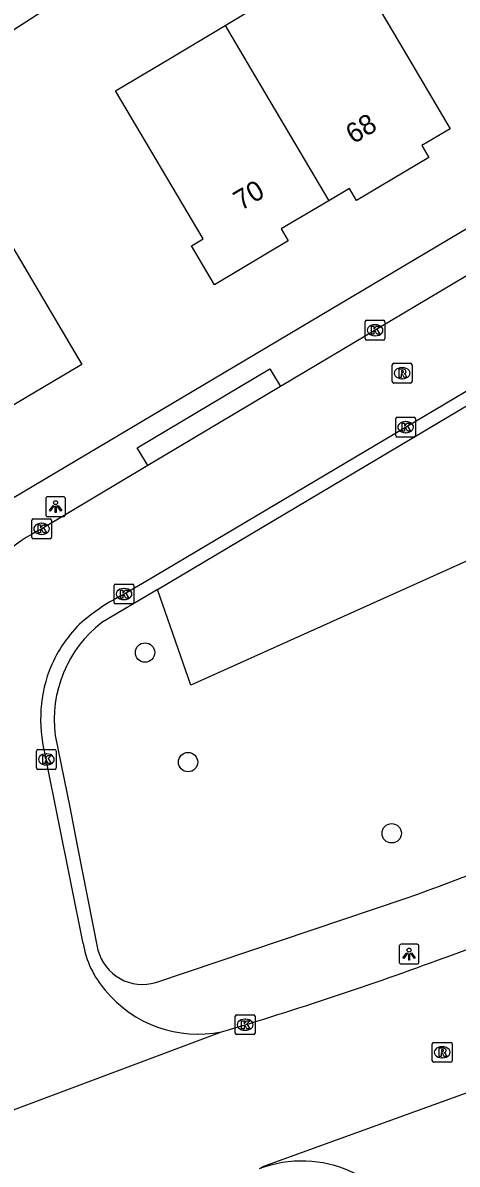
# Model space of a CAD drawing. Extents: x 159503 to 160347, y 382525 to 383272.
# Drawn here: x 159688.9 to 159710.9, y 382937.3 to 382994.9 of the extents above; entities that cross this region are included whole.
import ezdxf

# ---------------------------------------------------------------- set-up
doc = ezdxf.new("R2010")
doc.units = 0
for name, color, linetype in [('IMGEO_Boom', 7, 'Continuous'), ('IMGEO_Groenvoorziening', 7, 'Continuous'), ('IMGEO_Kolk', 7, 'Continuous'), ('IMGEO_Lichtpunt', 7, 'Continuous'), ('IMGEO_Pand', 7, 'Continuous'), ('IMGEO_Pand_nummerreeks', 7, 'Continuous'), ('IMGEO_Rijbaan_lokaal_open', 7, 'Continuous'), ('IMGEO_Rioolput', 7, 'Continuous'), ('IMGEO_Verkeerseiland_open', 7, 'Continuous'), ('IMGEO_Voetpad_open', 7, 'Continuous')]:
    doc.layers.add(name, color=color, linetype=linetype)

msp = doc.modelspace()

# ---------------------------------------------------------------- linework, layer by layer
at = {"layer": 'IMGEO_Boom'}
for centre in [(159695.086, 382963.108), (159697.264, 382957.576), (159707.56, 382953.98)]:
    msp.add_circle(centre, 0.489, dxfattribs=at)
at = {"layer": 'IMGEO_Groenvoorziening'}
msp.add_lwpolyline([(159726.216, 382984.393), (159733.834, 382977.835), (159697.404, 382961.469), (159695.719, 382966.292)], dxfattribs=at)
at = {"layer": 'IMGEO_Kolk'}
for p, q in [((159706.218, 382978.964), (159706.218, 382979.816)), ((159706.293, 382979.89), (159707.145, 382979.89)), ((159706.706, 382979.67), (159706.731, 382979.67)), ((159707.219, 382979.816), (159707.219, 382978.964)), ((159707.145, 382978.89), (159706.293, 382978.89)), ((159706.729, 382979.11), (159706.704, 382979.11)), ((159707.766, 382974.067), (159707.766, 382974.919)), ((159707.841, 382974.993), (159708.693, 382974.993)), ((159708.767, 382974.919), (159708.767, 382974.067)), ((159708.254, 382974.773), (159708.279, 382974.773)), ((159708.693, 382973.993), (159707.841, 382973.993)), ((159708.277, 382974.213), (159708.252, 382974.213)), ((159689.358, 382968.932), (159689.358, 382969.784)), ((159689.433, 382969.858), (159690.285, 382969.858)), ((159689.846, 382969.638), (159689.871, 382969.638)), ((159690.359, 382969.784), (159690.359, 382968.932)), ((159689.869, 382969.078), (159689.844, 382969.078)), ((159690.285, 382968.858), (159689.433, 382968.858)), ((159693.524, 382965.638), (159693.524, 382966.49)), ((159693.599, 382966.564), (159694.451, 382966.564)), ((159694.012, 382966.344), (159694.037, 382966.344)), ((159694.525, 382966.49), (159694.525, 382965.638)), ((159694.035, 382965.784), (159694.01, 382965.784)), ((159694.451, 382965.564), (159693.599, 382965.564)), ((159689.598, 382957.285), (159689.598, 382958.137)), ((159689.673, 382958.211), (159690.525, 382958.211)), ((159690.599, 382958.137), (159690.599, 382957.285)), ((159690.086, 382957.991), (159690.111, 382957.991)), ((159690.525, 382957.211), (159689.673, 382957.211)), ((159690.109, 382957.431), (159690.084, 382957.431)), ((159699.648, 382943.886), (159699.648, 382944.738)), ((159699.723, 382944.812), (159700.575, 382944.812)), ((159700.136, 382944.592), (159700.161, 382944.592)), ((159700.649, 382944.738), (159700.649, 382943.886)), ((159700.575, 382943.812), (159699.723, 382943.812)), ((159700.159, 382944.032), (159700.134, 382944.032))]:
    msp.add_line(p, q, dxfattribs=at)
for points in [[(159706.218, 382978.964), (159706.218, 382979.816)], [(159706.293, 382979.89), (159707.145, 382979.89)], [(159706.539, 382979.59), (159706.662, 382979.59), (159706.662, 382979.439), (159706.792, 382979.59), (159706.956, 382979.59), (159706.81, 382979.439), (159706.963, 382979.19), (159706.811, 382979.19), (159706.726, 382979.354), (159706.662, 382979.287), (159706.662, 382979.19), (159706.539, 382979.19), (159706.539, 382979.59)], [(159707.219, 382979.816), (159707.219, 382978.964)], [(159707.145, 382978.89), (159706.293, 382978.89)], [(159707.766, 382974.067), (159707.766, 382974.919)], [(159707.841, 382974.993), (159708.693, 382974.993)], [(159708.767, 382974.919), (159708.767, 382974.067)], [(159708.087, 382974.693), (159708.21, 382974.693), (159708.21, 382974.542), (159708.34, 382974.693), (159708.504, 382974.693), (159708.358, 382974.542), (159708.511, 382974.293), (159708.359, 382974.293), (159708.274, 382974.457), (159708.21, 382974.39), (159708.21, 382974.293), (159708.087, 382974.293), (159708.087, 382974.693)], [(159708.693, 382973.993), (159707.841, 382973.993)], [(159689.358, 382968.932), (159689.358, 382969.784)], [(159689.433, 382969.858), (159690.285, 382969.858)], [(159690.359, 382969.784), (159690.359, 382968.932)], [(159689.679, 382969.558), (159689.802, 382969.558), (159689.802, 382969.407), (159689.932, 382969.558), (159690.096, 382969.558), (159689.95, 382969.407), (159690.103, 382969.158), (159689.951, 382969.158), (159689.866, 382969.322), (159689.802, 382969.255), (159689.802, 382969.158), (159689.679, 382969.158), (159689.679, 382969.558)], [(159690.285, 382968.858), (159689.433, 382968.858)], [(159693.524, 382965.638), (159693.524, 382966.49)], [(159693.599, 382966.564), (159694.451, 382966.564)], [(159693.845, 382966.264), (159693.968, 382966.264), (159693.968, 382966.113), (159694.098, 382966.264), (159694.262, 382966.264), (159694.116, 382966.113), (159694.269, 382965.864), (159694.117, 382965.864), (159694.032, 382966.028), (159693.968, 382965.961), (159693.968, 382965.864), (159693.845, 382965.864), (159693.845, 382966.264)], [(159694.525, 382966.49), (159694.525, 382965.638)], [(159694.451, 382965.564), (159693.599, 382965.564)], [(159689.598, 382957.285), (159689.598, 382958.137)], [(159689.673, 382958.211), (159690.525, 382958.211)], [(159690.599, 382958.137), (159690.599, 382957.285)], [(159689.919, 382957.911), (159690.042, 382957.911), (159690.042, 382957.76), (159690.172, 382957.911), (159690.336, 382957.911), (159690.19, 382957.76), (159690.343, 382957.511), (159690.191, 382957.511), (159690.106, 382957.675), (159690.042, 382957.608), (159690.042, 382957.511), (159689.919, 382957.511), (159689.919, 382957.911)], [(159690.525, 382957.211), (159689.673, 382957.211)], [(159699.648, 382943.886), (159699.648, 382944.738)], [(159699.723, 382944.812), (159700.575, 382944.812)], [(159699.969, 382944.512), (159700.092, 382944.512), (159700.092, 382944.361), (159700.222, 382944.512), (159700.386, 382944.512), (159700.24, 382944.361), (159700.393, 382944.112), (159700.241, 382944.112), (159700.156, 382944.276), (159700.092, 382944.209), (159700.092, 382944.112), (159699.969, 382944.112), (159699.969, 382944.512)], [(159700.649, 382944.738), (159700.649, 382943.886)], [(159700.575, 382943.812), (159699.723, 382943.812)]]:
    msp.add_lwpolyline(points, dxfattribs=at)
for centre, start, end in [((159706.295, 382979.814), 91.55205, 178.44795), ((159706.295, 382979.814), 91.55205, 178.44795), ((159707.143, 382979.814), 1.55205, 88.44795), ((159707.143, 382979.814), 1.55205, 88.44795), ((159706.295, 382978.966), 181.55205, 268.44795), ((159706.295, 382978.966), 181.55205, 268.44795), ((159707.143, 382978.966), 271.55205, 358.44795), ((159707.143, 382978.966), 271.55205, 358.44795), ((159707.843, 382974.917), 91.55205, 178.44795), ((159707.843, 382974.917), 91.55205, 178.44795), ((159708.691, 382974.917), 1.55205, 88.44795), ((159708.691, 382974.917), 1.55205, 88.44795), ((159707.843, 382974.069), 181.55205, 268.44795), ((159707.843, 382974.069), 181.55205, 268.44795), ((159708.691, 382974.069), 271.55205, 358.44795), ((159708.691, 382974.069), 271.55205, 358.44795), ((159689.435, 382969.782), 91.55205, 178.44795), ((159689.435, 382969.782), 91.55205, 178.44795), ((159690.283, 382969.782), 1.55205, 88.44795), ((159690.283, 382969.782), 1.55205, 88.44795), ((159689.435, 382968.934), 181.55205, 268.44795), ((159689.435, 382968.934), 181.55205, 268.44795), ((159690.283, 382968.934), 271.55205, 358.44795), ((159690.283, 382968.934), 271.55205, 358.44795), ((159693.601, 382966.488), 91.55205, 178.44795), ((159693.601, 382966.488), 91.55205, 178.44795), ((159694.449, 382966.488), 1.55205, 88.44795), ((159694.449, 382966.488), 1.55205, 88.44795), ((159693.601, 382965.64), 181.55205, 268.44795), ((159693.601, 382965.64), 181.55205, 268.44795), ((159694.449, 382965.64), 271.55205, 358.44795), ((159694.449, 382965.64), 271.55205, 358.44795), ((159689.675, 382958.135), 91.55205, 178.44795), ((159689.675, 382958.135), 91.55205, 178.44795), ((159690.523, 382958.135), 1.55205, 88.44795), ((159690.523, 382958.135), 1.55205, 88.44795), ((159689.675, 382957.287), 181.55205, 268.44795), ((159689.675, 382957.287), 181.55205, 268.44795), ((159690.523, 382957.287), 271.55205, 358.44795), ((159690.523, 382957.287), 271.55205, 358.44795), ((159699.725, 382944.736), 91.55205, 178.44795), ((159699.725, 382944.736), 91.55205, 178.44795), ((159700.573, 382944.736), 1.55205, 88.44795), ((159700.573, 382944.736), 1.55205, 88.44795), ((159699.725, 382943.888), 181.55205, 268.44795), ((159699.725, 382943.888), 181.55205, 268.44795), ((159700.573, 382943.888), 271.55205, 358.44795), ((159700.573, 382943.888), 271.55205, 358.44795)]:
    msp.add_arc(centre, 0.0765, start, end, dxfattribs=at)
for centre, major_axis, ratio, start_param, end_param in [((159706.705, 382979.39), (-0.387, 0.002), 0.722429, 4.712389, 7.853982), ((159706.73, 382979.39), (-0.39, 0.002), 0.717154, 1.570796, 4.712389), ((159708.253, 382974.493), (-0.387, 0.002), 0.722429, 4.712389, 7.853982), ((159708.278, 382974.493), (-0.39, 0.002), 0.717154, 1.570796, 4.712389), ((159689.845, 382969.358), (-0.387, 0.002), 0.722429, 4.712389, 7.853982), ((159689.87, 382969.358), (-0.39, 0.002), 0.717154, 1.570796, 4.712389), ((159694.011, 382966.064), (-0.387, 0.002), 0.722429, 4.712389, 7.853982), ((159694.036, 382966.064), (-0.39, 0.002), 0.717154, 1.570796, 4.712389), ((159690.085, 382957.711), (-0.387, 0.002), 0.722429, 4.712389, 7.853982), ((159690.11, 382957.711), (-0.39, 0.002), 0.717154, 1.570796, 4.712389), ((159700.135, 382944.312), (-0.387, 0.002), 0.722429, 4.712389, 7.853982), ((159700.16, 382944.312), (-0.39, 0.002), 0.717154, 1.570796, 4.712389)]:
    msp.add_ellipse(centre, major_axis=major_axis, ratio=ratio, start_param=start_param, end_param=end_param, dxfattribs=at)
at = {"layer": 'IMGEO_Lichtpunt'}
for p, q in [((159690.065, 382970.881), (159690.065, 382970.074)), ((159690.065, 382970.881), (159690.065, 382970.074)), ((159690.967, 382970.976), (159690.159, 382970.976)), ((159690.967, 382970.976), (159690.159, 382970.976)), ((159691.061, 382970.074), (159691.061, 382970.881)), ((159691.061, 382970.074), (159691.061, 382970.881)), ((159690.159, 382969.98), (159690.967, 382969.98)), ((159690.159, 382969.98), (159690.967, 382969.98)), ((159708.846, 382948.379), (159708.038, 382948.379)), ((159708.846, 382948.379), (159708.038, 382948.379)), ((159707.944, 382948.284), (159707.944, 382947.477)), ((159707.944, 382948.284), (159707.944, 382947.477)), ((159708.94, 382947.477), (159708.94, 382948.284)), ((159708.94, 382947.477), (159708.94, 382948.284)), ((159708.038, 382947.383), (159708.846, 382947.383)), ((159708.038, 382947.383), (159708.846, 382947.383))]:
    msp.add_line(p, q, dxfattribs=at)
for points in [[(159690.439, 382970.545), (159690.478, 382970.517), (159690.29, 382970.255), (159690.252, 382970.282), (159690.439, 382970.545)], [(159690.541, 382970.497), (159690.588, 382970.497), (159690.588, 382970.175), (159690.541, 382970.175), (159690.541, 382970.497)], [(159690.651, 382970.517), (159690.689, 382970.544), (159690.876, 382970.282), (159690.837, 382970.254), (159690.651, 382970.517)], [(159708.318, 382947.948), (159708.357, 382947.92), (159708.169, 382947.658), (159708.131, 382947.685), (159708.318, 382947.948)], [(159708.42, 382947.9), (159708.467, 382947.9), (159708.467, 382947.578), (159708.42, 382947.578), (159708.42, 382947.9)], [(159708.53, 382947.92), (159708.568, 382947.947), (159708.755, 382947.685), (159708.716, 382947.657), (159708.53, 382947.92)]]:
    msp.add_lwpolyline(points, dxfattribs=at)
for centre in [(159690.564, 382970.679), (159708.443, 382948.082)]:
    msp.add_circle(centre, 0.0994, dxfattribs=at)
for centre, start, end in [((159690.159, 382970.881), 90, 180), ((159690.159, 382970.881), 90, 180), ((159690.967, 382970.881), 0, 90), ((159690.967, 382970.881), 0, 90), ((159690.159, 382970.074), 180, 270), ((159690.159, 382970.074), 180, 270), ((159690.967, 382970.074), 270, 0), ((159690.967, 382970.074), 270, 360), ((159708.038, 382948.284), 90, 180), ((159708.038, 382948.284), 90, 180), ((159708.846, 382948.284), 0, 90), ((159708.846, 382948.284), 0, 90), ((159708.038, 382947.477), 180, 270), ((159708.038, 382947.477), 180, 270), ((159708.846, 382947.477), 270, 0), ((159708.846, 382947.477), 270, 360)]:
    msp.add_arc(centre, 0.0946, start, end, dxfattribs=at)
at = {"layer": 'IMGEO_Pand'}
for points in [[(159684.01, 382998.362), (159683.51, 382999.204), (159686.583, 383001.161), (159690.111, 382995.622), (159686.864, 382993.555)], [(159699.135, 382994.785), (159702.448, 382996.78), (159705.257, 382998.445), (159707.969, 382993.869), (159710.519, 382989.567), (159709.083, 382988.716), (159709.442, 382988.11), (159705.787, 382985.943), (159705.426, 382986.552), (159704.379, 382985.932)], [(159704.379, 382985.932), (159701.969, 382984.504), (159702.329, 382983.897), (159698.602, 382981.689), (159697.438, 382983.652), (159698.025, 382984), (159693.595, 382991.475), (159696.407, 382993.142), (159699.135, 382994.785)], [(159699.135, 382994.785), (159700.426, 382992.605), (159704.379, 382985.932)], [(159679.058, 382983.809), (159685.737, 382987.769), (159687.083, 382985.498), (159687.206, 382985.567), (159689.342, 382981.964), (159691.891, 382977.662), (159685.088, 382973.63)]]:
    msp.add_lwpolyline(points, dxfattribs=at)
at = {"layer": 'IMGEO_Rijbaan_lokaal_open'}
for points in [[(159693.865, 382965.973), (159695.163, 382966.727), (159726.862, 382985.517)], [(159714.404, 382983.961), (159701.934, 382976.541)], [(159701.934, 382976.541), (159695.225, 382972.549)], [(159695.225, 382972.549), (159689.867, 382969.36)], [(159691.953, 382948.412), (159690.096, 382957.715)], [(159684.231, 382938.452), (159698.96, 382943.953)], [(159718.304, 382943.378), (159701.086, 382937.144), (159700.852, 382937.031)]]:
    msp.add_lwpolyline(points, dxfattribs=at)
for centre, radius, start, end in [((159694.282, 382960.686), 9.733, 116.9748, 145.27017), ((159698.786, 382956.501), 10.674, 117.45159, 131.07116), ((159696.873, 382959.56), 7.134, 135.63598, 158.42706), ((159696.989, 382959.731), 7.182, 160.03397, 196.29974), ((159576.812, 383305.514), 381.882, 290.44726, 293.48175), ((159696.798, 382949.269), 4.92, 190.02561, 220.80865), ((159646.035, 383122.132), 185.873, 286.5432, 290.20148), ((159697.765, 382949.902), 6.068, 219.37219, 281.35717), ((159703.009, 382931.353), 6.074, 21.10517, 110.80281)]:
    msp.add_arc(centre, radius, start, end, dxfattribs=at)
at = {"layer": 'IMGEO_Rioolput'}
for p, q in [((159707.663, 382977.72), (159708.515, 382977.72)), ((159707.588, 382976.794), (159707.588, 382977.646)), ((159708.076, 382977.5), (159708.101, 382977.5)), ((159708.589, 382977.646), (159708.589, 382976.794)), ((159708.515, 382976.72), (159707.663, 382976.72)), ((159708.099, 382976.94), (159708.074, 382976.94)), ((159709.615, 382942.496), (159709.615, 382943.348)), ((159709.69, 382943.422), (159710.542, 382943.422)), ((159710.103, 382943.202), (159710.128, 382943.202)), ((159710.616, 382943.348), (159710.616, 382942.496)), ((159710.126, 382942.642), (159710.101, 382942.642)), ((159710.542, 382942.422), (159709.69, 382942.422))]:
    msp.add_line(p, q, dxfattribs=at)
for points in [[(159707.663, 382977.72), (159708.515, 382977.72)], [(159707.588, 382976.794), (159707.588, 382977.646)], [(159708.177, 382977.418), (159707.925, 382977.42), (159707.925, 382977.02)], [(159707.925, 382977.02), (159708.049, 382977.02), (159708.049, 382977.182), (159708.06, 382977.182)], [(159708.103, 382977.339), (159708.049, 382977.339), (159708.049, 382977.258)], [(159708.049, 382977.258), (159708.101, 382977.258)], [(159708.107, 382977.153), (159708.178, 382977.02), (159708.318, 382977.02), (159708.253, 382977.146)], [(159708.589, 382977.646), (159708.589, 382976.794)], [(159708.515, 382976.72), (159707.663, 382976.72)], [(159709.615, 382942.496), (159709.615, 382943.348)], [(159709.69, 382943.422), (159710.542, 382943.422)], [(159710.204, 382943.12), (159709.952, 382943.122), (159709.952, 382942.722)], [(159710.616, 382943.348), (159710.616, 382942.496)], [(159709.952, 382942.722), (159710.076, 382942.722), (159710.076, 382942.884), (159710.087, 382942.884)], [(159710.13, 382943.041), (159710.076, 382943.041), (159710.076, 382942.96)], [(159710.076, 382942.96), (159710.128, 382942.96)], [(159710.134, 382942.855), (159710.205, 382942.722), (159710.345, 382942.722), (159710.28, 382942.848)], [(159710.542, 382942.422), (159709.69, 382942.422)]]:
    msp.add_lwpolyline(points, dxfattribs=at)
for centre, radius, start, end in [((159707.665, 382977.644), 0.0765, 91.55205, 178.44795), ((159707.665, 382977.644), 0.0765, 91.55205, 178.44795), ((159708.513, 382977.644), 0.0765, 1.55205, 88.44795), ((159708.513, 382977.644), 0.0765, 1.55205, 88.44795), ((159708.059, 382977.129), 0.0533, 26.02933, 88.69889), ((159708.085, 382977.447), 0.19, 274.7715, 282.96867), ((159708.109, 382977.243), 0.0964, 77.00612, 93.18647), ((159708.123, 382977.3), 0.0378, 276.66336, 79.67722), ((159708.176, 382977.308), 0.109, 350.36119, 89.41601), ((159708.174, 382977.308), 0.112, 277.58423, 350.98172), ((159708.158, 382977.093), 0.108, 29.51342, 73.79051), ((159707.665, 382976.796), 0.0765, 181.55205, 268.44795), ((159707.665, 382976.796), 0.0765, 181.55205, 268.44795), ((159708.513, 382976.796), 0.0765, 271.55205, 358.44795), ((159708.513, 382976.796), 0.0765, 271.55205, 358.44795), ((159709.692, 382943.346), 0.0765, 91.55205, 178.44795), ((159709.692, 382943.346), 0.0765, 91.55205, 178.44795), ((159710.203, 382943.01), 0.109, 350.36119, 89.41601), ((159710.54, 382943.346), 0.0765, 1.55205, 88.44795), ((159710.54, 382943.346), 0.0765, 1.55205, 88.44795), ((159710.086, 382942.831), 0.0533, 26.02933, 88.69889), ((159710.112, 382943.149), 0.19, 274.7715, 282.96867), ((159710.136, 382942.945), 0.0964, 77.00612, 93.18647), ((159710.15, 382943.002), 0.0378, 276.66336, 79.67722), ((159710.201, 382943.01), 0.112, 277.58423, 350.98172), ((159710.185, 382942.795), 0.108, 29.51342, 73.79051), ((159709.692, 382942.498), 0.0765, 181.55205, 268.44795), ((159709.692, 382942.498), 0.0765, 181.55205, 268.44795), ((159710.54, 382942.498), 0.0765, 271.55205, 358.44795), ((159710.54, 382942.498), 0.0765, 271.55205, 358.44795)]:
    msp.add_arc(centre, radius, start, end, dxfattribs=at)
for centre, major_axis, ratio, start_param, end_param in [((159708.075, 382977.22), (-0.387, 0.002), 0.722429, 4.712389, 7.853982), ((159708.1, 382977.22), (-0.39, 0.002), 0.717154, 1.570796, 4.712389), ((159710.102, 382942.922), (-0.387, 0.002), 0.722429, 4.712389, 7.853982), ((159710.127, 382942.922), (-0.39, 0.002), 0.717154, 1.570796, 4.712389)]:
    msp.add_ellipse(centre, major_axis=major_axis, ratio=ratio, start_param=start_param, end_param=end_param, dxfattribs=at)
at = {"layer": 'IMGEO_Verkeerseiland_open'}
for points in [[(159695.719, 382966.292), (159726.216, 382984.393)], [(159695.719, 382966.292), (159695.579, 382966.209), (159692.902, 382964.629)], [(159690.544, 382958.922), (159691.28, 382955.297), (159691.662, 382953.364), (159692.708, 382948.079)], [(159695.631, 382946.45), (159708.25, 382950.686)]]:
    msp.add_lwpolyline(points, dxfattribs=at)
for centre, radius, start, end in [((159696.714, 382959.713), 6.221, 127.79376, 187.30768), ((159616.375, 383205.434), 270.809, 289.83184, 293.98563), ((159694.95, 382948.666), 2.318, 194.66052, 287.07727)]:
    msp.add_arc(centre, radius, start, end, dxfattribs=at)
at = {"layer": 'IMGEO_Voetpad_open'}
for points in [[(159687.291, 382970.274), (159725.98, 382993.204)], [(159695.225, 382972.549), (159694.693, 382973.443), (159701.402, 382977.435), (159701.934, 382976.541)]]:
    msp.add_lwpolyline(points, dxfattribs=at)

# ---------------------------------------------------------------- texts
at = {"layer": 'IMGEO_Pand_nummerreeks'}
for s, p in [('68', (159705.621, 382988.774)), ('70', (159699.94, 382985.41))]:
    msp.add_text(s, height=1, rotation=30.66313, dxfattribs=at).set_placement(p)

doc.saveas('drawing.dxf')
